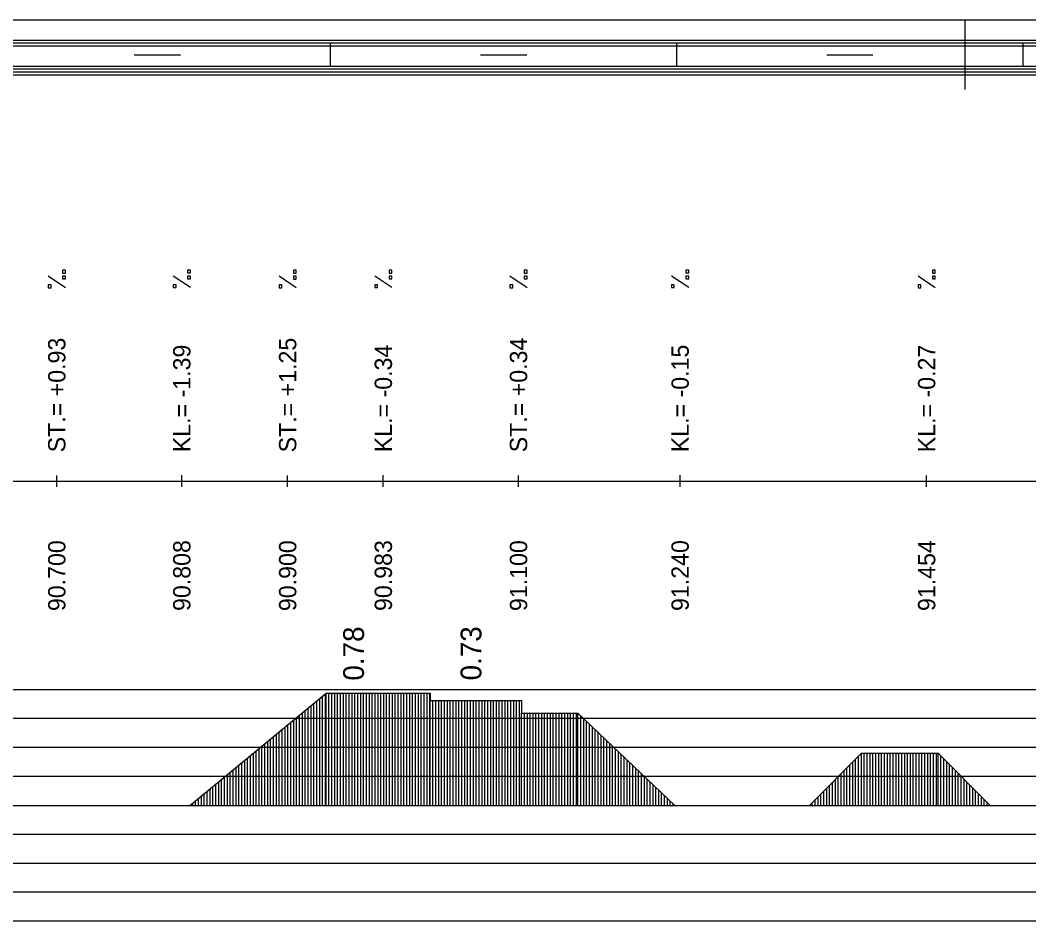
# Model space of a CAD drawing. Extents: x 2 to 10148, y 0 to 380.
# Drawn here: x 9368.1 to 9455.5, y 302 to 380 of the extents above; entities that cross this region are included whole.
import ezdxf

# ---------------------------------------------------------------- set-up
doc = ezdxf.new("R2010")
doc.units = 0
for name, color, linetype in [('NIVELETA_CARA', 7, 'Continuous'), ('NIVELETA_TEXT', 7, 'Continuous'), ('RAM', 7, 'Continuous'), ('ZRYCHL_CARA_C', 7, 'Continuous'), ('ZRYCHL_RASTR', 7, 'Continuous'), ('ZRYCHL_TEXT', 7, 'Continuous')]:
    doc.layers.add(name, color=color, linetype=linetype)

msp = doc.modelspace()

# ---------------------------------------------------------------- linework, layer by layer
at = {"layer": 'NIVELETA_CARA'}
for p, q in [((9361.681, 340.073), (9370.609, 340.075)), ((9370.609, 340.075), (9371.291, 340.075)), ((9371.291, 339.575), (9371.291, 340.575)), ((9371.291, 340.075), (9371.974, 340.076)), ((9371.974, 340.076), (9381.704, 340.085)), ((9381.704, 340.085), (9382.121, 340.085)), ((9382.121, 339.585), (9382.121, 340.585)), ((9382.121, 340.085), (9382.539, 340.085)), ((9382.539, 340.085), (9390.948, 340.073)), ((9390.948, 340.073), (9391.291, 340.073)), ((9391.291, 339.573), (9391.291, 340.573)), ((9391.291, 340.073), (9391.634, 340.073)), ((9391.634, 340.073), (9399.181, 340.083)), ((9399.181, 340.083), (9399.58, 340.083)), ((9399.58, 339.583), (9399.58, 340.583)), ((9399.58, 340.083), (9399.979, 340.083)), ((9399.979, 340.083), (9410.952, 340.079)), ((9410.952, 340.079), (9411.291, 340.079)), ((9411.291, 339.579), (9411.291, 340.579)), ((9411.291, 340.079), (9411.63, 340.079)), ((9411.63, 340.079), (9424.926, 340.084)), ((9424.926, 340.084), (9425.29, 340.084)), ((9425.29, 339.584), (9425.29, 340.584)), ((9425.29, 340.084), (9425.654, 340.084)), ((9425.654, 340.084), (9446.531, 340.081)), ((9446.531, 340.081), (9446.648, 340.081)), ((9446.648, 339.581), (9446.648, 340.581)), ((9446.648, 340.081), (9446.764, 340.081)), ((9446.764, 340.081), (9463.59, 340.076))]:
    msp.add_line(p, q, dxfattribs=at)
at = {"layer": 'NIVELETA_TEXT'}
for p, q in [((9372.039, 358.344), (9371.792, 358.344)), ((9371.792, 358.344), (9371.792, 358.101)), ((9372.039, 358.096), (9372.039, 358.344)), ((9382.869, 358.354), (9382.622, 358.354)), ((9382.622, 358.354), (9382.622, 358.111)), ((9382.869, 358.106), (9382.869, 358.354)), ((9392.039, 358.341), (9391.791, 358.341)), ((9391.791, 358.341), (9391.791, 358.098)), ((9392.039, 358.093), (9392.039, 358.341)), ((9400.328, 358.352), (9400.081, 358.352)), ((9400.081, 358.352), (9400.081, 358.109)), ((9400.328, 358.104), (9400.328, 358.352)), ((9412.039, 358.348), (9411.791, 358.348)), ((9411.791, 358.348), (9411.791, 358.105)), ((9412.039, 358.1), (9412.039, 358.348)), ((9426.038, 358.352), (9425.79, 358.352)), ((9425.79, 358.352), (9425.79, 358.109)), ((9426.038, 358.105), (9426.038, 358.352)), ((9447.396, 358.349), (9447.148, 358.349)), ((9447.148, 358.349), (9447.148, 358.106)), ((9447.396, 358.101), (9447.396, 358.349)), ((9372.038, 356.827), (9370.544, 357.818)), ((9371.792, 358.101), (9371.796, 358.096)), ((9371.792, 358.096), (9372.039, 358.096)), ((9372.039, 357.832), (9371.792, 357.832)), ((9371.792, 357.832), (9371.792, 357.59)), ((9371.792, 357.59), (9371.796, 357.585)), ((9371.792, 357.585), (9372.039, 357.585)), ((9372.039, 357.585), (9372.039, 357.832)), ((9382.868, 356.838), (9381.374, 357.828)), ((9382.622, 358.111), (9382.627, 358.106)), ((9382.622, 358.106), (9382.869, 358.106)), ((9382.869, 357.843), (9382.622, 357.843)), ((9382.622, 357.843), (9382.622, 357.6)), ((9382.622, 357.6), (9382.627, 357.595)), ((9382.622, 357.595), (9382.869, 357.595)), ((9382.869, 357.595), (9382.869, 357.843)), ((9392.038, 356.825), (9390.544, 357.816)), ((9391.791, 358.098), (9391.796, 358.093)), ((9391.791, 358.093), (9392.039, 358.093)), ((9392.039, 357.83), (9391.791, 357.83)), ((9391.791, 357.83), (9391.791, 357.587)), ((9391.791, 357.587), (9391.796, 357.582)), ((9391.791, 357.582), (9392.039, 357.582)), ((9392.039, 357.582), (9392.039, 357.83)), ((9400.327, 356.835), (9398.833, 357.826)), ((9400.081, 358.109), (9400.085, 358.104)), ((9400.081, 358.104), (9400.328, 358.104)), ((9400.328, 357.84), (9400.081, 357.84)), ((9400.081, 357.84), (9400.081, 357.597)), ((9400.081, 357.597), (9400.085, 357.593)), ((9400.081, 357.593), (9400.328, 357.593)), ((9400.328, 357.593), (9400.328, 357.84)), ((9412.038, 356.831), (9410.544, 357.822)), ((9411.791, 358.105), (9411.796, 358.1)), ((9411.791, 358.1), (9412.039, 358.1)), ((9412.039, 357.836), (9411.791, 357.836)), ((9411.791, 357.836), (9411.791, 357.593)), ((9411.791, 357.593), (9411.796, 357.589)), ((9411.791, 357.589), (9412.039, 357.589)), ((9412.039, 357.589), (9412.039, 357.836)), ((9426.037, 356.836), (9424.543, 357.827)), ((9425.79, 358.109), (9425.795, 358.105)), ((9425.79, 358.105), (9426.038, 358.105)), ((9426.038, 357.841), (9425.79, 357.841)), ((9425.79, 357.841), (9425.79, 357.598)), ((9425.79, 357.598), (9425.795, 357.593)), ((9425.79, 357.593), (9426.038, 357.593)), ((9426.038, 357.593), (9426.038, 357.841)), ((9447.394, 356.833), (9445.901, 357.823)), ((9447.148, 358.106), (9447.153, 358.101)), ((9447.148, 358.101), (9447.396, 358.101)), ((9447.396, 357.838), (9447.148, 357.838)), ((9447.148, 357.838), (9447.148, 357.595)), ((9447.148, 357.595), (9447.153, 357.59)), ((9447.148, 357.59), (9447.396, 357.59)), ((9447.396, 357.59), (9447.396, 357.838)), ((9370.791, 357.075), (9370.544, 357.075)), ((9370.544, 357.075), (9370.544, 356.832)), ((9370.544, 356.832), (9370.549, 356.827)), ((9370.544, 356.827), (9370.791, 356.827)), ((9370.791, 356.827), (9370.791, 357.075)), ((9381.622, 357.085), (9381.374, 357.085)), ((9381.374, 357.085), (9381.374, 356.842)), ((9381.374, 356.842), (9381.379, 356.838)), ((9381.374, 356.838), (9381.622, 356.838)), ((9381.622, 356.838), (9381.622, 357.085)), ((9390.791, 357.072), (9390.544, 357.072)), ((9390.544, 357.072), (9390.544, 356.83)), ((9390.544, 356.83), (9390.549, 356.825)), ((9390.544, 356.825), (9390.791, 356.825)), ((9390.791, 356.825), (9390.791, 357.072)), ((9399.08, 357.083), (9398.833, 357.083)), ((9398.833, 357.083), (9398.833, 356.84)), ((9398.833, 356.84), (9398.838, 356.835)), ((9398.833, 356.835), (9399.08, 356.835)), ((9399.08, 356.835), (9399.08, 357.083)), ((9410.791, 357.079), (9410.544, 357.079)), ((9410.544, 357.079), (9410.544, 356.836)), ((9410.544, 356.836), (9410.549, 356.831)), ((9410.544, 356.831), (9410.791, 356.831)), ((9410.791, 356.831), (9410.791, 357.079)), ((9424.79, 357.084), (9424.543, 357.084)), ((9424.543, 357.084), (9424.543, 356.841)), ((9424.543, 356.841), (9424.547, 356.836)), ((9424.543, 356.836), (9424.79, 356.836)), ((9424.79, 356.836), (9424.79, 357.084)), ((9446.148, 357.08), (9445.901, 357.08)), ((9445.901, 357.08), (9445.901, 356.837)), ((9445.901, 356.837), (9445.905, 356.833)), ((9445.901, 356.833), (9446.148, 356.833)), ((9446.148, 356.833), (9446.148, 357.08))]:
    msp.add_line(p, q, dxfattribs=at)
at = {"layer": 'RAM'}
for p, q in [((9867.82, 380), (9138.15, 380)), ((9450, 374), (9450, 380)), ((9867.82, 378.25), (9138.15, 378.25)), ((9867.82, 378), (9138.15, 378)), ((9867.82, 377.75), (9138.15, 377.75)), ((9395, 376), (9395, 378)), ((9425, 376), (9425, 378)), ((9455, 376), (9455, 378)), ((9378, 377), (9382, 377)), ((9408, 377), (9412, 377)), ((9438, 377), (9442, 377)), ((9867.82, 376), (9138.15, 376)), ((9867.82, 375.75), (9138.15, 375.75)), ((9867.82, 375.5), (9138.15, 375.5)), ((9867.82, 375.25), (9138.15, 375.25))]:
    msp.add_line(p, q, dxfattribs=at)
at = {"layer": 'ZRYCHL_CARA_C'}
for p, q in [((9382.819, 312), (9394.619, 321.712)), ((9394.569, 312), (9394.569, 321.67)), ((9394.619, 312), (9394.619, 321.712)), ((9394.619, 321.712), (9403.63, 321.712)), ((9394.869, 312), (9394.869, 321.712)), ((9395.119, 312), (9395.119, 321.712)), ((9395.369, 312), (9395.369, 321.712)), ((9395.619, 312), (9395.619, 321.712)), ((9395.869, 312), (9395.869, 321.712)), ((9396.119, 312), (9396.119, 321.712)), ((9396.369, 312), (9396.369, 321.712)), ((9396.619, 312), (9396.619, 321.712)), ((9396.869, 312), (9396.869, 321.712)), ((9397.119, 312), (9397.119, 321.712)), ((9397.369, 312), (9397.369, 321.712)), ((9397.619, 312), (9397.619, 321.712)), ((9397.869, 312), (9397.869, 321.712)), ((9398.119, 312), (9398.119, 321.712)), ((9398.369, 312), (9398.369, 321.712)), ((9398.619, 312), (9398.619, 321.712)), ((9398.869, 312), (9398.869, 321.712)), ((9399.119, 312), (9399.119, 321.712)), ((9399.369, 312), (9399.369, 321.712)), ((9399.619, 312), (9399.619, 321.712)), ((9399.869, 312), (9399.869, 321.712)), ((9400.119, 312), (9400.119, 321.712)), ((9400.369, 312), (9400.369, 321.712)), ((9400.619, 312), (9400.619, 321.712)), ((9400.869, 312), (9400.869, 321.712)), ((9401.119, 312), (9401.119, 321.712)), ((9401.369, 312), (9401.369, 321.712)), ((9401.619, 312), (9401.619, 321.712)), ((9401.869, 312), (9401.869, 321.712)), ((9402.119, 312), (9402.119, 321.712)), ((9402.369, 312), (9402.369, 321.712)), ((9402.619, 312), (9402.619, 321.712)), ((9402.869, 312), (9402.869, 321.712)), ((9403.119, 312), (9403.119, 321.712)), ((9403.369, 312), (9403.369, 321.712)), ((9403.619, 312), (9403.619, 321.712)), ((9403.63, 321.712), (9403.63, 321.084)), ((9393.569, 312), (9393.569, 320.847)), ((9393.819, 312), (9393.819, 321.053)), ((9394.069, 312), (9394.069, 321.259)), ((9394.319, 312), (9394.319, 321.465)), ((9403.63, 312), (9403.63, 321.084)), ((9403.63, 321.084), (9411.556, 321.084)), ((9403.88, 312), (9403.88, 321.084)), ((9404.13, 312), (9404.13, 321.084)), ((9404.38, 312), (9404.38, 321.084)), ((9404.63, 312), (9404.63, 321.084)), ((9404.88, 312), (9404.88, 321.084)), ((9405.13, 312), (9405.13, 321.084)), ((9405.38, 312), (9405.38, 321.084)), ((9405.63, 312), (9405.63, 321.084)), ((9405.88, 312), (9405.88, 321.084)), ((9406.13, 312), (9406.13, 321.084)), ((9406.38, 312), (9406.38, 321.084)), ((9406.63, 312), (9406.63, 321.084)), ((9406.88, 312), (9406.88, 321.084)), ((9407.13, 312), (9407.13, 321.084)), ((9407.38, 312), (9407.38, 321.084)), ((9407.63, 312), (9407.63, 321.084)), ((9407.88, 312), (9407.88, 321.084)), ((9408.13, 312), (9408.13, 321.084)), ((9408.38, 312), (9408.38, 321.084)), ((9408.63, 312), (9408.63, 321.084)), ((9408.88, 312), (9408.88, 321.084)), ((9409.13, 312), (9409.13, 321.084)), ((9409.38, 312), (9409.38, 321.084)), ((9409.63, 312), (9409.63, 321.084)), ((9409.88, 312), (9409.88, 321.084)), ((9410.13, 312), (9410.13, 321.084)), ((9410.38, 312), (9410.38, 321.084)), ((9410.63, 312), (9410.63, 321.084)), ((9410.88, 312), (9410.88, 321.084)), ((9411.13, 312), (9411.13, 321.084)), ((9411.38, 312), (9411.38, 321.084)), ((9411.556, 321.084), (9411.556, 319.983)), ((9392.319, 312), (9392.319, 319.819)), ((9392.569, 312), (9392.569, 320.024)), ((9392.819, 312), (9392.819, 320.23)), ((9393.069, 312), (9393.069, 320.436)), ((9393.319, 312), (9393.319, 320.642)), ((9411.556, 312), (9411.556, 319.983)), ((9411.556, 319.983), (9416.443, 319.983)), ((9411.806, 312), (9411.806, 319.983)), ((9412.056, 312), (9412.056, 319.983)), ((9412.306, 312), (9412.306, 319.983)), ((9412.556, 312), (9412.556, 319.983)), ((9412.806, 312), (9412.806, 319.983)), ((9413.056, 312), (9413.056, 319.983)), ((9413.306, 312), (9413.306, 319.983)), ((9413.556, 312), (9413.556, 319.983)), ((9413.806, 312), (9413.806, 319.983)), ((9414.056, 312), (9414.056, 319.983)), ((9414.306, 312), (9414.306, 319.983)), ((9414.556, 312), (9414.556, 319.983)), ((9414.806, 312), (9414.806, 319.983)), ((9415.056, 312), (9415.056, 319.983)), ((9415.306, 312), (9415.306, 319.983)), ((9415.556, 312), (9415.556, 319.983)), ((9415.806, 312), (9415.806, 319.983)), ((9416.056, 312), (9416.056, 319.983)), ((9416.306, 312), (9416.306, 319.983)), ((9416.443, 312), (9416.443, 319.983)), ((9416.443, 319.983), (9424.843, 312)), ((9391.319, 312), (9391.319, 318.996)), ((9391.569, 312), (9391.569, 319.201)), ((9391.819, 312), (9391.819, 319.407)), ((9392.069, 312), (9392.069, 319.613)), ((9416.693, 312), (9416.693, 319.745)), ((9416.943, 312), (9416.943, 319.508)), ((9417.193, 312), (9417.193, 319.27)), ((9417.443, 312), (9417.443, 319.033)), ((9390.319, 312), (9390.319, 318.173)), ((9390.569, 312), (9390.569, 318.378)), ((9390.819, 312), (9390.819, 318.584)), ((9391.069, 312), (9391.069, 318.79)), ((9417.693, 312), (9417.693, 318.795)), ((9417.943, 312), (9417.943, 318.558)), ((9418.193, 312), (9418.193, 318.32)), ((9418.443, 312), (9418.443, 318.082)), ((9389.319, 312), (9389.319, 317.35)), ((9389.569, 312), (9389.569, 317.555)), ((9389.819, 312), (9389.819, 317.761)), ((9390.069, 312), (9390.069, 317.967)), ((9418.693, 312), (9418.693, 317.845)), ((9418.943, 312), (9418.943, 317.607)), ((9419.193, 312), (9419.193, 317.37)), ((9388.069, 312), (9388.069, 316.321)), ((9388.319, 312), (9388.319, 316.527)), ((9388.569, 312), (9388.569, 316.732)), ((9388.819, 312), (9388.819, 316.938)), ((9389.069, 312), (9389.069, 317.144)), ((9419.443, 312), (9419.443, 317.132)), ((9419.693, 312), (9419.693, 316.894)), ((9419.943, 312), (9419.943, 316.657)), ((9420.193, 312), (9420.193, 316.419)), ((9436.495, 312), (9440.995, 316.506)), ((9440.995, 312), (9440.995, 316.506)), ((9440.995, 316.506), (9447.641, 316.506)), ((9441.245, 312), (9441.245, 316.506)), ((9441.495, 312), (9441.495, 316.506)), ((9441.745, 312), (9441.745, 316.506)), ((9441.995, 312), (9441.995, 316.506)), ((9442.245, 312), (9442.245, 316.506)), ((9442.495, 312), (9442.495, 316.506)), ((9442.745, 312), (9442.745, 316.506)), ((9442.995, 312), (9442.995, 316.506)), ((9443.245, 312), (9443.245, 316.506)), ((9443.495, 312), (9443.495, 316.506)), ((9443.745, 312), (9443.745, 316.506)), ((9443.995, 312), (9443.995, 316.506)), ((9444.245, 312), (9444.245, 316.506)), ((9444.495, 312), (9444.495, 316.506)), ((9444.745, 312), (9444.745, 316.506)), ((9444.995, 312), (9444.995, 316.506)), ((9445.245, 312), (9445.245, 316.506)), ((9445.495, 312), (9445.495, 316.506)), ((9445.745, 312), (9445.745, 316.506)), ((9445.995, 312), (9445.995, 316.506)), ((9446.245, 312), (9446.245, 316.506)), ((9446.495, 312), (9446.495, 316.506)), ((9446.745, 312), (9446.745, 316.506)), ((9446.995, 312), (9446.995, 316.506)), ((9447.245, 312), (9447.245, 316.506)), ((9447.495, 312), (9447.495, 316.506)), ((9447.641, 312), (9447.641, 316.506)), ((9447.641, 316.506), (9452.141, 312)), ((9387.069, 312), (9387.069, 315.498)), ((9387.319, 312), (9387.319, 315.704)), ((9387.569, 312), (9387.569, 315.909)), ((9387.819, 312), (9387.819, 316.115)), ((9420.443, 312), (9420.443, 316.182)), ((9420.693, 312), (9420.693, 315.944)), ((9420.943, 312), (9420.943, 315.706)), ((9421.193, 312), (9421.193, 315.469)), ((9439.995, 312), (9439.995, 315.505)), ((9440.245, 312), (9440.245, 315.755)), ((9440.495, 312), (9440.495, 316.005)), ((9440.745, 312), (9440.745, 316.256)), ((9447.891, 312), (9447.891, 316.256)), ((9448.141, 312), (9448.141, 316.005)), ((9448.391, 312), (9448.391, 315.755)), ((9448.641, 312), (9448.641, 315.505)), ((9386.069, 312), (9386.069, 314.675)), ((9386.319, 312), (9386.319, 314.881)), ((9386.569, 312), (9386.569, 315.086)), ((9386.819, 312), (9386.819, 315.292)), ((9421.443, 312), (9421.443, 315.231)), ((9421.693, 312), (9421.693, 314.994)), ((9421.943, 312), (9421.943, 314.756)), ((9439.245, 312), (9439.245, 314.754)), ((9439.495, 312), (9439.495, 315.004)), ((9439.745, 312), (9439.745, 315.254)), ((9448.891, 312), (9448.891, 315.254)), ((9449.141, 312), (9449.141, 315.004)), ((9449.391, 312), (9449.391, 314.754)), ((9385.069, 312), (9385.069, 313.852)), ((9385.319, 312), (9385.319, 314.058)), ((9385.569, 312), (9385.569, 314.263)), ((9385.819, 312), (9385.819, 314.469)), ((9422.193, 312), (9422.193, 314.518)), ((9422.443, 312), (9422.443, 314.281)), ((9422.693, 312), (9422.693, 314.043)), ((9422.943, 312), (9422.943, 313.806)), ((9438.245, 312), (9438.245, 313.752)), ((9438.495, 312), (9438.495, 314.003)), ((9438.745, 312), (9438.745, 314.253)), ((9438.995, 312), (9438.995, 314.503)), ((9449.641, 312), (9449.641, 314.503)), ((9449.891, 312), (9449.891, 314.253)), ((9450.141, 312), (9450.141, 314.003)), ((9450.391, 312), (9450.391, 313.752)), ((9383.819, 312), (9383.819, 312.823)), ((9384.069, 312), (9384.069, 313.029)), ((9384.319, 312), (9384.319, 313.235)), ((9384.569, 312), (9384.569, 313.44)), ((9384.819, 312), (9384.819, 313.646)), ((9423.193, 312), (9423.193, 313.568)), ((9423.443, 312), (9423.443, 313.331)), ((9423.693, 312), (9423.693, 313.093)), ((9423.943, 312), (9423.943, 312.855)), ((9437.495, 312), (9437.495, 313.001)), ((9437.745, 312), (9437.745, 313.252)), ((9437.995, 312), (9437.995, 313.502)), ((9450.641, 312), (9450.641, 313.502)), ((9450.891, 312), (9450.891, 313.252)), ((9451.141, 312), (9451.141, 313.001)), ((9138.15, 312), (9867.821, 312)), ((9383.069, 312), (9383.069, 312.206)), ((9383.319, 312), (9383.319, 312.412)), ((9383.569, 312), (9383.569, 312.617)), ((9424.193, 312), (9424.193, 312.618)), ((9424.443, 312), (9424.443, 312.38)), ((9424.693, 312), (9424.693, 312.143)), ((9436.745, 312), (9436.745, 312.25)), ((9436.995, 312), (9436.995, 312.501)), ((9437.245, 312), (9437.245, 312.751)), ((9451.391, 312), (9451.391, 312.751)), ((9451.641, 312), (9451.641, 312.501)), ((9451.891, 312), (9451.891, 312.25))]:
    msp.add_line(p, q, dxfattribs=at)
at = {"layer": 'ZRYCHL_RASTR'}
for p, q in [((9141.492, 322.042), (9548.225, 322.042)), ((9141.492, 319.542), (9548.225, 319.542)), ((9141.492, 317.042), (9548.41, 317.042)), ((9141.492, 314.542), (9548.318, 314.542)), ((9352, 309.5), (9968.331, 309.5)), ((9352, 307), (9968.386, 307)), ((9352, 304.5), (9968.375, 304.5)), ((9352, 302), (9968.242, 302))]:
    msp.add_line(p, q, dxfattribs=at)

# ---------------------------------------------------------------- texts
at = {"layer": 'NIVELETA_TEXT'}
for s, p in [('ST.= +0.93', (9372.041, 342.575)), ('ST.= +1.25', (9392.041, 342.573)), ('ST.= +0.34', (9412.041, 342.579)), ('KL.= -1.39', (9382.871, 342.585)), ('KL.= -0.34', (9400.33, 342.583)), ('KL.= -0.15', (9426.04, 342.584)), ('KL.= -0.27', (9447.398, 342.581)), ('90.700', (9372.041, 328.825)), ('90.808', (9382.871, 328.835)), ('90.900', (9392.041, 328.823)), ('90.983', (9400.33, 328.833)), ('91.100', (9412.041, 328.829)), ('91.240', (9426.04, 328.834)), ('91.454', (9447.398, 328.831))]:
    msp.add_text(s, height=1.5, rotation=90, dxfattribs=at).set_placement(p)
at = {"layer": 'ZRYCHL_TEXT'}
for s, p in [('0.78', (9397.904, 322.804)), ('0.73', (9408.078, 322.822))]:
    msp.add_text(s, height=1.8, rotation=90, dxfattribs=at).set_placement(p)

doc.saveas('drawing.dxf')
